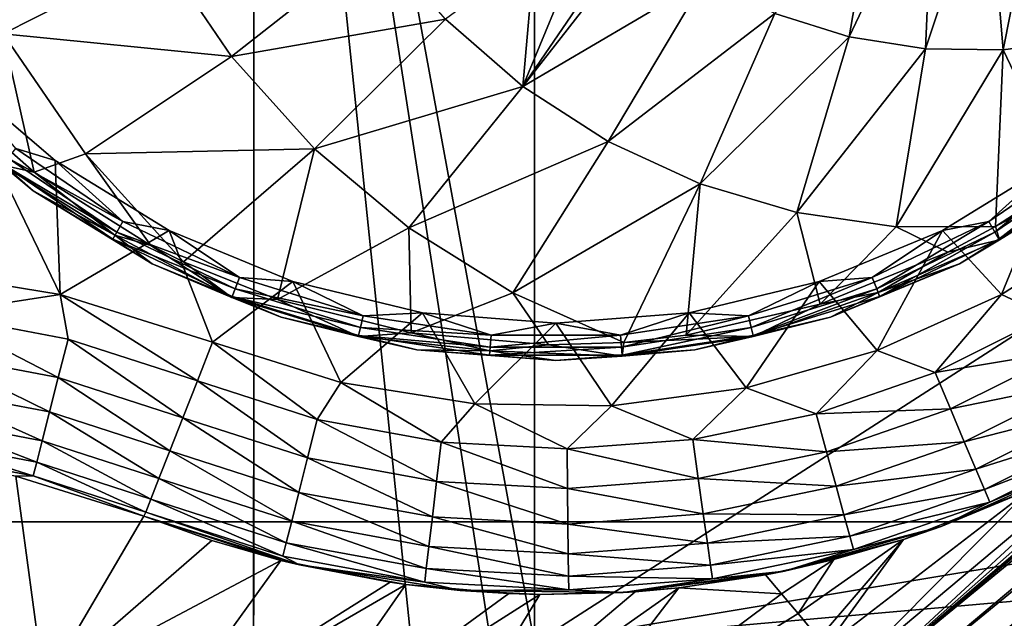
# Model space of a CAD drawing. Header units: metres. Extents: x -205 to 205, y -104 to 104.
# Tile 587 of 656: x -38.85 to -33.59, y -55.09 to -51.89. Entities that reach past the tile are written whole.
import ezdxf

# ---------------------------------------------------------------- set-up
doc = ezdxf.new("R2010")
doc.units = ezdxf.units.M
doc.layers.add('solid_01_2-CONSUMER_EHM_BOX_SW0001', color=7, linetype='CONTINUOUS')

msp = doc.modelspace()

# ---------------------------------------------------------------- linework, layer by layer
at = {"layer": 'solid_01_2-CONSUMER_EHM_BOX_SW0001'}
for points in [[(-200.010849, -74.958488), (-200.010773, 75.041512), (-0.010778, 75.04142)], [(-0.010849, -74.95858), (-200.010849, -74.958488), (-0.010778, 75.04142)], [(-38.274811, -42.903725, 75), (-39.041912, -42.738026, 75), (-63.60397, -54.56757, 75)], [(-37.500069, -42.958565, 75), (-38.274811, -42.903725, 75), (-63.60397, -54.56757, 75)], [(38.274673, -42.903759, 75), (-63.60397, -54.56757, 75), (63.596031, -54.576706, 75)], [(38.274673, -42.903759, 75), (37.499931, -42.958599, 75), (-63.60397, -54.56757, 75)], [(37.499931, -42.958599, 75), (-37.500069, -42.958565, 75), (-63.60397, -54.56757, 75)], [(-37.604473, -61.569439, 69), (-37.603432, -47.069439, 63.099998), (-36.104473, -61.569546, 69)], [(-37.603432, -47.069439, 69.5), (-37.603432, -47.069439, 63.099998), (-37.604473, -61.569439, 69)], [(-37.603432, -47.069439, 69.5), (-37.604473, -61.569439, 69), (-37.603539, -48.569439, 69.5)], [(-36.104015, -55.219547, 66.416206), (-37.603432, -47.069439, 63.099998), (-36.103432, -47.069546, 63.099998)], [(-36.104126, -56.719547, 67.02655), (-36.104473, -61.569546, 69), (-37.603432, -47.069439, 63.099998)], [(-36.104126, -56.719547, 67.02655), (-37.603432, -47.069439, 63.099998), (-36.104015, -55.219547, 66.416206)], [(-36.103432, -47.069546, 69.5), (-36.104015, -55.219547, 66.416206), (-36.103432, -47.069546, 63.099998)], [(-36.103432, -47.069546, 69.5), (-36.103539, -48.569546, 69.5), (-36.104015, -55.219547, 66.416206)], [(-34.368027, -55.450424, 1.911131), (-24.574684, -47.39373, 1.771438), (-24.654047, -47.299149, 1.911433)], [(-32.067661, -53.499565, 1.933451), (-34.368027, -55.450424, 1.911131), (-24.654047, -47.299149, 1.911433)], [(-34.368027, -55.450424, 1.911131), (-34.288628, -55.545044, 1.771182), (-24.574684, -47.39373, 1.771438)], [(-34.288628, -55.545044, 1.771182), (-24.479979, -47.506596, 1.656828), (-24.574684, -47.39373, 1.771438)], [(-34.288628, -55.545044, 1.771182), (-34.193897, -55.657944, 1.656628), (-24.479979, -47.506596, 1.656828)], [(-34.193897, -55.657944, 1.656628), (-34.087463, -55.784786, 1.571667), (-24.479979, -47.506596, 1.656828)], [(-34.087463, -55.784786, 1.571667), (-24.373343, -47.633678, 1.571667), (-24.479979, -47.506596, 1.656828)], [(-21.511244, -48.928989, 1.571667), (-24.373343, -47.633678, 1.571667), (-34.087463, -55.784786, 1.571667)], [(-38.915398, -48.490837, 72), (-37.603539, -48.569439, 72), (-54.604473, -61.568218, 72)], [(-37.603539, -48.569439, 72), (-37.604473, -61.569439, 72), (-54.604473, -61.568218, 72)], [(-37.604473, -61.569439, 69), (-37.604473, -61.569439, 72), (-37.603539, -48.569439, 72)], [(-37.603539, -48.569439, 69.5), (-37.604473, -61.569439, 69), (-37.603539, -48.569439, 72)], [(-36.104015, -55.219547, 72), (-36.103539, -48.569546, 72), (-25.75354, -48.57029, 72)], [(-36.104015, -55.219547, 66.416206), (-36.103539, -48.569546, 72), (-36.104015, -55.219547, 72)], [(-36.103539, -48.569546, 69.5), (-36.103539, -48.569546, 72), (-36.104015, -55.219547, 66.416206)], [(-36.104015, -55.219547, 72), (-25.75354, -48.57029, 72), (-28.771015, -54.002445, 72)], [(-21.511244, -48.928989, 1.571667), (-34.087463, -55.784786, 1.571667), (-22.253178, -49.394897, 1.571667)], [(-22.253178, -49.394897, 1.571667), (-34.087463, -55.784786, 1.571667), (-21.778702, -49.615971, 1.571667)], [(-21.778702, -49.615971, 1.571667), (-34.087463, -55.784786, 1.571667), (-21.323881, -49.86927, 1.571667)], [(-21.323881, -49.86927, 1.571667), (-34.087463, -55.784786, 1.571667), (-20.887512, -50.155415, 1.571667)], [(-20.887512, -50.155415, 1.571667), (-34.087463, -55.784786, 1.571667), (-20.473202, -50.472557, 1.571667)], [(-20.473202, -50.472557, 1.571667), (-34.087463, -55.784786, 1.571667), (-20.083591, -50.819954, 1.571667)], [(-20.083591, -50.819954, 1.571667), (-34.087463, -55.784786, 1.571667), (-19.720366, -51.194939, 1.571667)], [(-34.819309, -51.853031, 18.128479), (-34.423069, -51.977734, 18.003763), (-34.248013, -50.960945, 18.309879)], [(-34.423069, -51.977734, 18.003763), (-33.969139, -51.026829, 18.222107), (-34.248013, -50.960945, 18.309879)], [(-34.423069, -51.977734, 18.003763), (-34.014095, -52.04314, 17.87504), (-33.969139, -51.026829, 18.222107)], [(-34.014095, -52.04314, 17.87504), (-33.684151, -51.050262, 18.132406), (-33.969139, -51.026829, 18.222107)], [(-34.014095, -52.04314, 17.87504), (-33.600414, -52.047966, 17.744835), (-33.684151, -51.050262, 18.132406)], [(-33.600414, -52.047966, 17.744835), (-33.398891, -51.030754, 18.042622), (-33.684151, -51.050262, 18.132406)], [(-33.600414, -52.047966, 17.744835), (-33.190151, -51.992115, 17.615707), (-33.398891, -51.030754, 18.042622)], [(-19.720366, -51.194939, 1.571667), (-34.087463, -55.784786, 1.571667), (-19.385489, -51.595287, 1.571667)], [(-38.095959, -51.533218, 18.038321), (-39.293114, -51.263409, 17.674574), (-38.942005, -51.962631, 17.564064)], [(-36.166237, -52.243149, 18.055279), (-35.195026, -51.671478, 18.246735), (-35.538807, -51.43985, 18.354921)], [(-35.645309, -51.482452, 18.346447), (-36.166237, -52.243149, 18.055279), (-35.538807, -51.43985, 18.354921)], [(-36.940594, -51.468689, 18.299004), (-38.095959, -51.533218, 18.038321), (-37.721138, -52.084312, 17.920349)], [(-36.579163, -51.884212, 18.185246), (-36.940594, -51.468689, 18.299004), (-37.721138, -52.084312, 17.920349)], [(-35.645309, -51.482452, 18.346447), (-35.872139, -51.532776, 18.336422), (-36.166237, -52.243149, 18.055279)], [(-37.721138, -52.084312, 17.920349), (-38.095959, -51.533218, 18.038321), (-38.942005, -51.962631, 17.564064)], [(-36.104084, -51.533035, 18.33637), (-36.579163, -51.884212, 18.185246), (-36.166237, -52.243149, 18.055279)], [(-35.872139, -51.532776, 18.336422), (-36.104084, -51.533035, 18.33637), (-36.166237, -52.243149, 18.055279)], [(-19.385489, -51.595287, 1.571667), (-34.087463, -55.784786, 1.571667), (-19.08077, -52.018929, 1.571667)], [(-35.709805, -52.538551, 17.911619), (-35.195026, -51.671478, 18.246735), (-36.166237, -52.243149, 18.055279)], [(-35.709805, -52.538551, 17.911619), (-34.819309, -51.853031, 18.128479), (-35.195026, -51.671478, 18.246735)], [(-35.218693, -52.764713, 17.757044), (-34.819309, -51.853031, 18.128479), (-35.709805, -52.538551, 17.911619)], [(-35.218693, -52.764713, 17.757044), (-34.423069, -51.977734, 18.003763), (-34.819309, -51.853031, 18.128479)], [(-36.579163, -51.884212, 18.185246), (-37.721138, -52.084312, 17.920349), (-37.277733, -52.576275, 17.780788)], [(-36.166237, -52.243149, 18.055279), (-36.579163, -51.884212, 18.185246), (-37.277733, -52.576275, 17.780788)], [(-38.942005, -51.962631, 17.564064), (-39.330711, -52.216293, 17.260666), (-38.776703, -52.701317, 17.260666)], [(-38.502213, -52.604366, 17.425642), (-38.942005, -51.962631, 17.564064), (-38.776703, -52.701317, 17.260666)], [(-37.721138, -52.084312, 17.920349), (-38.942005, -51.962631, 17.564064), (-38.502213, -52.604366, 17.425642)], [(-34.702404, -52.917252, 17.594542), (-34.423069, -51.977734, 18.003763), (-35.218693, -52.764713, 17.757044)], [(-34.702404, -52.917252, 17.594542), (-34.014095, -52.04314, 17.87504), (-34.423069, -51.977734, 18.003763)], [(-19.08077, -52.018929, 1.571667), (-34.087463, -55.784786, 1.571667), (-18.808382, -52.463951, 1.571667)], [(-33.600414, -52.047966, 17.744835), (-33.265339, -52.74773, 17.260666), (-33.190151, -51.992115, 17.615707)], [(-34.170918, -52.993225, 17.427259), (-34.014095, -52.04314, 17.87504), (-34.702404, -52.917252, 17.594542)], [(-34.170918, -52.993225, 17.427259), (-33.600414, -52.047966, 17.744835), (-34.014095, -52.04314, 17.87504)], [(-34.170918, -52.993225, 17.427259), (-33.641407, -52.99157, 17.260666), (-33.600414, -52.047966, 17.744835)], [(-33.600414, -52.047966, 17.744835), (-33.641407, -52.99157, 17.260666), (-33.265339, -52.74773, 17.260666)], [(-37.277733, -52.576275, 17.780788), (-37.721138, -52.084312, 17.920349), (-38.502213, -52.604366, 17.425642)], [(-39.206589, -52.175953, 13.5), (-39.486389, -53.216251, 13.5), (-38.636677, -53.354607, 13.5)], [(-38.663651, -52.639648, 13.5), (-39.206589, -52.175953, 13.5), (-38.636677, -53.354607, 13.5)], [(-38.873817, -52.575623, 13.515164), (-39.206589, -52.175953, 13.5), (-38.663651, -52.639648, 13.5)], [(-38.944725, -52.664536, 17.160311), (-38.776703, -52.701317, 17.260666), (-39.330711, -52.216293, 17.260666)], [(-36.166237, -52.243149, 18.055279), (-37.277733, -52.576275, 17.780788), (-36.774132, -52.999802, 17.622282)], [(-35.709805, -52.538551, 17.911619), (-36.166237, -52.243149, 18.055279), (-36.774132, -52.999802, 17.622282)], [(-39.348053, -52.317333, 17.098219), (-38.781277, -52.801403, 17.098219), (-38.944725, -52.664536, 17.160311)], [(-38.781277, -52.801403, 13.7), (-38.781277, -52.801403, 17.098219), (-39.348053, -52.317333, 17.098219)], [(-39.348053, -52.317333, 13.7), (-38.781277, -52.801403, 13.7), (-39.348053, -52.317333, 17.098219)], [(-38.941395, -52.660358, 13.623464), (-38.781277, -52.801403, 13.7), (-39.348053, -52.317333, 13.7)], [(-18.808382, -52.463951, 1.571667), (-34.087463, -55.784786, 1.571667), (-18.569195, -52.927647, 1.571667)], [(-35.709805, -52.538551, 17.911619), (-36.774132, -52.999802, 17.622282), (-36.219864, -53.346878, 17.447828)], [(-35.218693, -52.764713, 17.757044), (-35.709805, -52.538551, 17.911619), (-36.219864, -53.346878, 17.447828)], [(-38.91433, -52.626419, 13.558523), (-38.873817, -52.575623, 13.515164), (-38.302505, -52.965134, 13.515164)], [(-38.302505, -52.965134, 13.515164), (-38.873817, -52.575623, 13.515164), (-38.663651, -52.639648, 13.5)], [(-37.277733, -52.576275, 17.780788), (-38.502213, -52.604366, 17.425642), (-37.978676, -53.179962, 17.260666)], [(-37.277733, -52.576275, 17.780788), (-37.978676, -53.179962, 17.260666), (-37.476044, -53.382069, 17.260666)], [(-36.774132, -52.999802, 17.622282), (-37.277733, -52.576275, 17.780788), (-37.476044, -53.382069, 17.260666)], [(-33.104801, -52.575623, 13.515164), (-33.676113, -52.965137, 13.515164), (-33.314651, -52.639423, 13.5)], [(-33.643627, -53.021408, 13.558523), (-33.676113, -52.965137, 13.515164), (-33.104801, -52.575623, 13.515164)], [(-33.643627, -53.021408, 13.558523), (-33.104801, -52.575623, 13.515164), (-33.064289, -52.626423, 13.558523)], [(-38.91433, -52.626419, 13.558523), (-38.334991, -53.021404, 13.558523), (-38.941395, -52.660358, 13.623464)], [(-38.91433, -52.626419, 13.558523), (-38.302505, -52.965134, 13.515164), (-38.334991, -53.021404, 13.558523)], [(-38.502213, -52.604366, 17.425642), (-38.776703, -52.701317, 17.260666), (-38.153305, -53.093163, 17.260666)], [(-38.054855, -53.012699, 13.5), (-38.663651, -52.639648, 13.5), (-38.636677, -53.354607, 13.5)], [(-38.302505, -52.965134, 13.515164), (-38.663651, -52.639648, 13.5), (-38.054855, -53.012699, 13.5)], [(-38.502213, -52.604366, 17.425642), (-38.153305, -53.093163, 17.260666), (-37.978676, -53.179962, 17.260666)], [(-33.314651, -52.639423, 13.5), (-33.923416, -53.012524, 13.5), (-33.6078, -53.354973, 13.5)], [(-33.676113, -52.965137, 13.515164), (-33.923416, -53.012524, 13.5), (-33.314651, -52.639423, 13.5)], [(-33.643627, -53.021408, 13.558523), (-33.064289, -52.626423, 13.558523), (-33.621922, -53.059002, 13.623464)], [(-33.064289, -52.626423, 13.558523), (-33.037224, -52.660362, 13.623464), (-33.621922, -53.059002, 13.623464)], [(-33.314651, -52.639423, 13.5), (-33.6078, -53.354973, 13.5), (-32.996208, -52.96373, 13.5)], [(-38.781277, -52.801403, 17.098219), (-38.344994, -53.038731, 17.216368), (-38.944725, -52.664536, 17.160311)], [(-38.944725, -52.664536, 17.160311), (-38.344994, -53.038731, 17.216368), (-38.776703, -52.701317, 17.260666)], [(-38.941395, -52.660358, 13.623464), (-38.356697, -53.058998, 13.623464), (-38.781277, -52.801403, 13.7)], [(-38.334991, -53.021404, 13.558523), (-38.356697, -53.058998, 13.623464), (-38.941395, -52.660358, 13.623464)], [(-38.344994, -53.038731, 17.216368), (-38.153305, -53.093163, 17.260666), (-38.776703, -52.701317, 17.260666)], [(-33.033894, -52.664539, 17.160311), (-33.265339, -52.74773, 17.260666), (-33.641407, -52.99157, 17.260666)], [(-33.619251, -53.063625, 17.160311), (-33.033894, -52.664539, 17.160311), (-33.641407, -52.99157, 17.260666)], [(-33.621922, -53.059002, 13.623464), (-33.037224, -52.660362, 13.623464), (-33.197323, -52.801392, 13.7)], [(-33.197323, -52.801392, 17.098219), (-33.033894, -52.664539, 17.160311), (-33.619251, -53.063625, 17.160311)], [(-38.781277, -52.801403, 17.098219), (-38.145748, -53.190849, 17.098219), (-38.344994, -53.038731, 17.216368)], [(-38.145748, -53.190849, 13.7), (-38.145748, -53.190849, 17.098219), (-38.781277, -52.801403, 17.098219)], [(-38.781277, -52.801403, 13.7), (-38.145748, -53.190849, 13.7), (-38.781277, -52.801403, 17.098219)], [(-38.356697, -53.058998, 13.623464), (-38.145748, -53.190849, 13.7), (-38.781277, -52.801403, 13.7)], [(-35.218693, -52.764713, 17.757044), (-36.219864, -53.346878, 17.447828), (-35.626141, -53.611076, 17.260666)], [(-35.218693, -52.764713, 17.757044), (-35.626141, -53.611076, 17.260666), (-35.293934, -53.573132, 17.260666)], [(-34.702404, -52.917252, 17.594542), (-35.218693, -52.764713, 17.757044), (-35.293934, -53.573132, 17.260666)], [(-33.832848, -53.190842, 17.098219), (-33.197323, -52.801392, 17.098219), (-33.619251, -53.063625, 17.160311)], [(-33.197323, -52.801392, 13.7), (-33.197323, -52.801392, 17.098219), (-33.832848, -53.190842, 17.098219)], [(-33.832848, -53.190842, 13.7), (-33.197323, -52.801392, 13.7), (-33.832848, -53.190842, 17.098219)], [(-33.621922, -53.059002, 13.623464), (-33.197323, -52.801392, 13.7), (-33.832848, -53.190842, 13.7)], [(-38.334991, -53.021404, 13.558523), (-38.302505, -52.965134, 13.515164), (-37.67952, -53.265148, 13.515164)], [(-37.67952, -53.265148, 13.515164), (-38.302505, -52.965134, 13.515164), (-38.054855, -53.012699, 13.5)], [(-34.702404, -52.917252, 17.594542), (-35.293934, -53.573132, 17.260666), (-34.576885, -53.406353, 17.260666)], [(-34.170918, -52.993225, 17.427259), (-34.702404, -52.917252, 17.594542), (-34.576885, -53.406353, 17.260666)], [(-33.676113, -52.965137, 13.515164), (-34.299099, -53.265152, 13.515164), (-33.923416, -53.012524, 13.5)], [(-34.27536, -53.325634, 13.558523), (-34.299099, -53.265152, 13.515164), (-33.676113, -52.965137, 13.515164)], [(-34.27536, -53.325634, 13.558523), (-33.676113, -52.965137, 13.515164), (-33.643627, -53.021408, 13.558523)], [(-18.569195, -52.927647, 1.571667), (-34.087463, -55.784786, 1.571667), (-18.36438, -53.407532, 1.571667)], [(-33.360767, -53.471378, 13.474928), (-32.996208, -52.96373, 13.5), (-33.6078, -53.354973, 13.5)], [(-38.054855, -53.012699, 13.5), (-38.636677, -53.354607, 13.5), (-37.822937, -53.61021, 13.5)], [(-38.334991, -53.021404, 13.558523), (-37.703259, -53.325634, 13.558523), (-38.356697, -53.058998, 13.623464)], [(-38.334991, -53.021404, 13.558523), (-37.67952, -53.265148, 13.515164), (-37.703259, -53.325634, 13.558523)], [(-37.395195, -53.285915, 13.5), (-38.054855, -53.012699, 13.5), (-37.822937, -53.61021, 13.5)], [(-37.67952, -53.265148, 13.515164), (-38.054855, -53.012699, 13.5), (-37.395195, -53.285915, 13.5)], [(-36.774132, -52.999802, 17.622282), (-37.476044, -53.382069, 17.260666), (-36.761791, -53.560852, 17.260666)], [(-36.219864, -53.346878, 17.447828), (-36.774132, -52.999802, 17.622282), (-36.761791, -53.560852, 17.260666)], [(-33.923416, -53.012524, 13.5), (-34.583054, -53.285797, 13.5), (-34.272388, -53.654541, 13.5)], [(-34.299099, -53.265152, 13.515164), (-34.583054, -53.285797, 13.5), (-33.923416, -53.012524, 13.5)], [(-34.170918, -52.993225, 17.427259), (-34.576885, -53.406353, 17.260666), (-33.895035, -53.128914, 17.260666)], [(-34.27536, -53.325634, 13.558523), (-33.643627, -53.021408, 13.558523), (-34.259502, -53.366043, 13.623464)], [(-33.923416, -53.012524, 13.5), (-34.272388, -53.654541, 13.5), (-33.6078, -53.354973, 13.5)], [(-33.643627, -53.021408, 13.558523), (-33.621922, -53.059002, 13.623464), (-34.259502, -53.366043, 13.623464)], [(-34.170918, -52.993225, 17.427259), (-33.895035, -53.128914, 17.260666), (-33.641407, -52.99157, 17.260666)], [(-33.619251, -53.063625, 17.160311), (-33.641407, -52.99157, 17.260666), (-33.895035, -53.128914, 17.260666)], [(-38.356697, -53.058998, 13.623464), (-37.719116, -53.366043, 13.623464), (-38.145748, -53.190849, 13.7)], [(-37.703259, -53.325634, 13.558523), (-37.719116, -53.366043, 13.623464), (-38.356697, -53.058998, 13.623464)], [(-38.145748, -53.190849, 17.098219), (-37.721069, -53.371014, 17.160311), (-38.344994, -53.038731, 17.216368)], [(-38.344994, -53.038731, 17.216368), (-37.721069, -53.371014, 17.160311), (-38.153305, -53.093163, 17.260666)], [(-33.832848, -53.190842, 17.098219), (-33.619251, -53.063625, 17.160311), (-34.268051, -53.344257, 17.216368)], [(-34.268051, -53.344257, 17.216368), (-33.619251, -53.063625, 17.160311), (-33.895035, -53.128914, 17.260666)], [(-34.259502, -53.366043, 13.623464), (-33.621922, -53.059002, 13.623464), (-33.832848, -53.190842, 13.7)], [(-37.721069, -53.371014, 17.160311), (-37.978676, -53.179962, 17.260666), (-38.153305, -53.093163, 17.260666)], [(-34.268051, -53.344257, 17.216368), (-33.895035, -53.128914, 17.260666), (-34.576885, -53.406353, 17.260666)], [(-39.307682, -53.458916, 13.47499), (-38.636677, -53.354607, 13.5), (-39.486389, -53.216251, 13.5)], [(-38.145748, -53.190849, 17.098219), (-37.457127, -53.476086, 17.098219), (-37.721069, -53.371014, 17.160311)], [(-37.457127, -53.476086, 13.7), (-37.457127, -53.476086, 17.098219), (-38.145748, -53.190849, 17.098219)], [(-38.145748, -53.190849, 13.7), (-37.457127, -53.476086, 13.7), (-38.145748, -53.190849, 17.098219)], [(-37.719116, -53.366043, 13.623464), (-37.457127, -53.476086, 13.7), (-38.145748, -53.190849, 13.7)], [(-37.721069, -53.371014, 17.160311), (-37.476044, -53.382069, 17.260666), (-37.978676, -53.179962, 17.260666)], [(-34.521469, -53.476078, 17.098219), (-33.832848, -53.190842, 17.098219), (-34.268051, -53.344257, 17.216368)], [(-33.832848, -53.190842, 13.7), (-33.832848, -53.190842, 17.098219), (-34.521469, -53.476078, 17.098219)], [(-34.521469, -53.476078, 13.7), (-33.832848, -53.190842, 13.7), (-34.521469, -53.476078, 17.098219)], [(-34.259502, -53.366043, 13.623464), (-33.832848, -53.190842, 13.7), (-34.521469, -53.476078, 13.7)], [(-37.703259, -53.325634, 13.558523), (-37.67952, -53.265148, 13.515164), (-37.01878, -53.46896, 13.515164)], [(-37.01878, -53.46896, 13.515164), (-37.67952, -53.265148, 13.515164), (-37.395195, -53.285915, 13.5)], [(-34.299099, -53.265152, 13.515164), (-34.959839, -53.468964, 13.515164), (-34.583054, -53.285797, 13.5)], [(-34.945381, -53.532307, 13.558523), (-34.959839, -53.468964, 13.515164), (-34.299099, -53.265152, 13.515164)], [(-34.945381, -53.532307, 13.558523), (-34.299099, -53.265152, 13.515164), (-34.27536, -53.325634, 13.558523)], [(-37.395195, -53.285915, 13.5), (-37.822937, -53.61021, 13.5), (-37.138279, -53.82476, 13.5)], [(-37.703259, -53.325634, 13.558523), (-37.033237, -53.532307, 13.558523), (-37.719116, -53.366043, 13.623464)], [(-37.703259, -53.325634, 13.558523), (-37.01878, -53.46896, 13.515164), (-37.033237, -53.532307, 13.558523)], [(-36.700916, -53.452572, 13.5), (-37.395195, -53.285915, 13.5), (-37.138279, -53.82476, 13.5)], [(-37.01878, -53.46896, 13.515164), (-37.395195, -53.285915, 13.5), (-36.700916, -53.452572, 13.5)], [(-34.583054, -53.285797, 13.5), (-35.277317, -53.452511, 13.5), (-34.971691, -53.853912, 13.5)], [(-34.959839, -53.468964, 13.515164), (-35.277317, -53.452511, 13.5), (-34.583054, -53.285797, 13.5)], [(-34.583054, -53.285797, 13.5), (-34.971691, -53.853912, 13.5), (-34.272388, -53.654541, 13.5)], [(-34.945381, -53.532307, 13.558523), (-34.27536, -53.325634, 13.558523), (-34.935722, -53.574631, 13.623464)], [(-34.27536, -53.325634, 13.558523), (-34.259502, -53.366043, 13.623464), (-34.935722, -53.574631, 13.623464)], [(-39.307682, -53.458916, 13.47499), (-38.594833, -53.593937, 13.474959), (-38.636677, -53.354607, 13.5)], [(-37.904541, -53.817226, 13.474928), (-37.822937, -53.61021, 13.5), (-38.636677, -53.354607, 13.5)], [(-38.594833, -53.593937, 13.474959), (-37.904541, -53.817226, 13.474928), (-38.636677, -53.354607, 13.5)], [(-37.457127, -53.476086, 17.098219), (-37.044086, -53.579838, 17.160311), (-37.721069, -53.371014, 17.160311)], [(-37.721069, -53.371014, 17.160311), (-37.044086, -53.579838, 17.160311), (-37.476044, -53.382069, 17.260666)], [(-37.719116, -53.366043, 13.623464), (-37.042896, -53.574627, 13.623464), (-37.457127, -53.476086, 13.7)], [(-37.033237, -53.532307, 13.558523), (-37.042896, -53.574627, 13.623464), (-37.719116, -53.366043, 13.623464)], [(-37.044086, -53.579838, 17.160311), (-36.761791, -53.560852, 17.260666), (-37.476044, -53.382069, 17.260666)], [(-36.219864, -53.346878, 17.447828), (-36.761791, -53.560852, 17.260666), (-36.028328, -53.625069, 17.260666)], [(-36.219864, -53.346878, 17.447828), (-36.028328, -53.625069, 17.260666), (-35.626141, -53.611076, 17.260666)], [(-34.935722, -53.574631, 13.623464), (-34.259502, -53.366043, 13.623464), (-34.521469, -53.476078, 13.7)], [(-34.521469, -53.476078, 17.098219), (-34.268051, -53.344257, 17.216368), (-34.934532, -53.579838, 17.160311)], [(-34.934532, -53.579838, 17.160311), (-34.268051, -53.344257, 17.216368), (-34.576885, -53.406353, 17.260666)], [(-33.963089, -53.771999, 13.474928), (-33.6078, -53.354973, 13.5), (-34.272388, -53.654541, 13.5)], [(-33.963089, -53.771999, 13.474928), (-33.360767, -53.471378, 13.474928), (-33.6078, -53.354973, 13.5)], [(-34.934532, -53.579838, 17.160311), (-34.576885, -53.406353, 17.260666), (-35.293934, -53.573132, 17.260666)], [(-18.36438, -53.407532, 1.571667), (-34.087463, -55.784786, 1.571667), (-18.195204, -53.900997, 1.571667)], [(-39.333889, -53.668873, 13.400993), (-38.647144, -53.798943, 13.400932), (-39.307682, -53.458916, 13.47499)], [(-38.647144, -53.798943, 13.400932), (-38.594833, -53.593937, 13.474959), (-39.307682, -53.458916, 13.47499)], [(-37.457127, -53.476086, 17.098219), (-36.732361, -53.650085, 17.098219), (-37.044086, -53.579838, 17.160311)], [(-36.732361, -53.650085, 13.7), (-36.732361, -53.650085, 17.098219), (-37.457127, -53.476086, 17.098219)], [(-37.457127, -53.476086, 13.7), (-36.732361, -53.650085, 13.7), (-37.457127, -53.476086, 17.098219)], [(-37.042896, -53.574627, 13.623464), (-36.732361, -53.650085, 13.7), (-37.457127, -53.476086, 13.7)], [(-36.700916, -53.452572, 13.5), (-37.138279, -53.82476, 13.5), (-36.421432, -53.939854, 13.5)], [(-37.033237, -53.532307, 13.558523), (-37.01878, -53.46896, 13.515164), (-36.335041, -53.572018, 13.515164)], [(-36.335041, -53.572018, 13.515164), (-37.01878, -53.46896, 13.515164), (-36.700916, -53.452572, 13.5)], [(-35.989113, -53.508564, 13.5), (-36.700916, -53.452572, 13.5), (-36.421432, -53.939854, 13.5)], [(-36.335041, -53.572018, 13.515164), (-36.700916, -53.452572, 13.5), (-35.989113, -53.508564, 13.5)], [(-35.277317, -53.452511, 13.5), (-35.989113, -53.508564, 13.5), (-35.692513, -53.949749, 13.5)], [(-35.643578, -53.572018, 13.515164), (-35.989113, -53.508564, 13.5), (-35.277317, -53.452511, 13.5)], [(-35.277317, -53.452511, 13.5), (-35.692513, -53.949749, 13.5), (-34.971691, -53.853912, 13.5)], [(-34.959839, -53.468964, 13.515164), (-35.643578, -53.572018, 13.515164), (-35.277317, -53.452511, 13.5)], [(-35.638721, -53.63681, 13.558523), (-35.643578, -53.572018, 13.515164), (-34.959839, -53.468964, 13.515164)], [(-35.638721, -53.63681, 13.558523), (-34.959839, -53.468964, 13.515164), (-34.945381, -53.532307, 13.558523)], [(-35.246235, -53.650082, 17.098219), (-34.521469, -53.476078, 17.098219), (-34.934532, -53.579838, 17.160311)], [(-34.521469, -53.476078, 13.7), (-34.521469, -53.476078, 17.098219), (-35.246235, -53.650082, 17.098219)], [(-35.246235, -53.650082, 13.7), (-34.521469, -53.476078, 13.7), (-35.246235, -53.650082, 17.098219)], [(-34.935722, -53.574631, 13.623464), (-34.521469, -53.476078, 13.7), (-35.246235, -53.650082, 13.7)], [(-33.254288, -53.654194, 13.400871), (-33.360767, -53.471378, 13.474928), (-33.963089, -53.771999, 13.474928)], [(-37.033237, -53.532307, 13.558523), (-36.339897, -53.63681, 13.558523), (-37.042896, -53.574627, 13.623464)], [(-37.033237, -53.532307, 13.558523), (-36.335041, -53.572018, 13.515164), (-36.339897, -53.63681, 13.558523)], [(-35.989113, -53.508564, 13.5), (-36.421432, -53.939854, 13.5), (-35.692513, -53.949749, 13.5)], [(-35.643578, -53.572018, 13.515164), (-36.335041, -53.572018, 13.515164), (-35.989113, -53.508564, 13.5)], [(-35.638721, -53.63681, 13.558523), (-34.945381, -53.532307, 13.558523), (-35.635479, -53.680099, 13.623464)], [(-34.945381, -53.532307, 13.558523), (-34.935722, -53.574631, 13.623464), (-35.635479, -53.680099, 13.623464)], [(-32.067661, -53.499565, 1.933451), (-32.393902, -53.762009, 1.94626), (-34.368027, -55.450424, 1.911131)], [(-38.647144, -53.798943, 13.400932), (-37.982128, -54.01405, 13.400871), (-38.594833, -53.593937, 13.474959)], [(-37.982128, -54.01405, 13.400871), (-37.904541, -53.817226, 13.474928), (-38.594833, -53.593937, 13.474959)], [(-37.044086, -53.579838, 17.160311), (-36.341393, -53.656761, 17.216368), (-36.761791, -53.560852, 17.260666)], [(-36.732361, -53.650085, 17.098219), (-36.341393, -53.656761, 17.216368), (-37.044086, -53.579838, 17.160311)], [(-37.042896, -53.574627, 13.623464), (-36.34314, -53.680099, 13.623464), (-36.732361, -53.650085, 13.7)], [(-36.339897, -53.63681, 13.558523), (-36.34314, -53.680099, 13.623464), (-37.042896, -53.574627, 13.623464)], [(-36.341393, -53.656761, 17.216368), (-36.028328, -53.625069, 17.260666), (-36.761791, -53.560852, 17.260666)], [(-36.339897, -53.63681, 13.558523), (-36.335041, -53.572018, 13.515164), (-35.643578, -53.572018, 13.515164)], [(-36.339897, -53.63681, 13.558523), (-35.643578, -53.572018, 13.515164), (-35.638721, -53.63681, 13.558523)], [(-35.635479, -53.680099, 13.623464), (-34.935722, -53.574631, 13.623464), (-35.246235, -53.650082, 13.7)], [(-35.246235, -53.650082, 17.098219), (-34.934532, -53.579838, 17.160311), (-35.635078, -53.685429, 17.160311)], [(-35.635078, -53.685429, 17.160311), (-34.934532, -53.579838, 17.160311), (-35.626141, -53.611076, 17.260666)], [(-34.934532, -53.579838, 17.160311), (-35.293934, -53.573132, 17.260666), (-35.626141, -53.611076, 17.260666)], [(-37.26366, -54.02322, 13.474928), (-37.822937, -53.61021, 13.5), (-37.904541, -53.817226, 13.474928)], [(-37.26366, -54.02322, 13.474928), (-37.138279, -53.82476, 13.5), (-37.822937, -53.61021, 13.5)], [(-36.732361, -53.650085, 17.098219), (-35.989296, -53.708565, 17.098219), (-36.341393, -53.656761, 17.216368)], [(-35.989296, -53.708565, 13.7), (-35.989296, -53.708565, 17.098219), (-36.732361, -53.650085, 17.098219)], [(-36.732361, -53.650085, 13.7), (-35.989296, -53.708565, 13.7), (-36.732361, -53.650085, 17.098219)], [(-36.34314, -53.680099, 13.623464), (-35.989296, -53.708565, 13.7), (-36.732361, -53.650085, 13.7)], [(-35.638721, -53.63681, 13.558523), (-35.635479, -53.680099, 13.623464), (-36.34314, -53.680099, 13.623464)], [(-36.339897, -53.63681, 13.558523), (-35.638721, -53.63681, 13.558523), (-36.34314, -53.680099, 13.623464)], [(-36.341393, -53.656761, 17.216368), (-35.635078, -53.685429, 17.160311), (-36.028328, -53.625069, 17.260666)], [(-35.635078, -53.685429, 17.160311), (-35.626141, -53.611076, 17.260666), (-36.028328, -53.625069, 17.260666)], [(-35.989296, -53.708565, 17.098219), (-35.246235, -53.650082, 17.098219), (-35.635078, -53.685429, 17.160311)], [(-35.246235, -53.650082, 13.7), (-35.246235, -53.650082, 17.098219), (-35.989296, -53.708565, 17.098219)], [(-35.989296, -53.708565, 13.7), (-35.246235, -53.650082, 13.7), (-35.989296, -53.708565, 17.098219)], [(-35.635479, -53.680099, 13.623464), (-35.246235, -53.650082, 13.7), (-35.989296, -53.708565, 13.7)], [(-39.357395, -53.857201, 13.281727), (-38.694061, -53.982822, 13.281639), (-39.333889, -53.668873, 13.400993)], [(-38.694061, -53.982822, 13.281639), (-38.647144, -53.798943, 13.400932), (-39.333889, -53.668873, 13.400993)], [(-36.34314, -53.680099, 13.623464), (-35.635479, -53.680099, 13.623464), (-35.989296, -53.708565, 13.7)], [(-35.989296, -53.708565, 17.098219), (-35.635078, -53.685429, 17.160311), (-36.341393, -53.656761, 17.216368)], [(-34.599072, -53.992645, 13.474928), (-34.272388, -53.654541, 13.5), (-34.971691, -53.853912, 13.5)], [(-34.599072, -53.992645, 13.474928), (-33.963089, -53.771999, 13.474928), (-34.272388, -53.654541, 13.5)], [(-33.881004, -53.966991, 13.400871), (-33.254288, -53.654194, 13.400871), (-33.963089, -53.771999, 13.474928)], [(-33.158779, -53.818161, 13.281551), (-33.254288, -53.654194, 13.400871), (-33.881004, -53.966991, 13.400871)], [(-38.694061, -53.982822, 13.281639), (-38.051716, -54.190586, 13.281551), (-38.647144, -53.798943, 13.400932)], [(-38.051716, -54.190586, 13.281551), (-37.982128, -54.01405, 13.400871), (-38.647144, -53.798943, 13.400932)], [(-33.881004, -53.966991, 13.400871), (-33.963089, -53.771999, 13.474928), (-34.599072, -53.992645, 13.474928)], [(-32.393902, -53.762009, 1.94626), (-32.693405, -53.972248, 1.996769), (-34.368027, -55.450424, 1.911131)], [(-39.377022, -54.014435, 13.123182), (-38.733234, -54.136337, 13.123073), (-39.357395, -53.857201, 13.281727)], [(-38.733234, -54.136337, 13.123073), (-38.694061, -53.982822, 13.281639), (-39.357395, -53.857201, 13.281727)], [(-37.315285, -54.22839, 13.400871), (-37.904541, -53.817226, 13.474928), (-37.982128, -54.01405, 13.400871)], [(-37.315285, -54.22839, 13.400871), (-37.26366, -54.02322, 13.474928), (-37.904541, -53.817226, 13.474928)], [(-37.26366, -54.02322, 13.474928), (-36.601608, -54.145065, 13.474928), (-37.138279, -53.82476, 13.5)], [(-36.601608, -54.145065, 13.474928), (-36.421432, -53.939854, 13.5), (-37.138279, -53.82476, 13.5)], [(-35.258152, -54.12965, 13.474928), (-34.971691, -53.853912, 13.5), (-35.692513, -53.949749, 13.5)], [(-35.258152, -54.12965, 13.474928), (-34.599072, -53.992645, 13.474928), (-34.971691, -53.853912, 13.5)], [(-33.807384, -54.141884, 13.281551), (-33.158779, -53.818161, 13.281551), (-33.881004, -53.966991, 13.400871)], [(-33.079052, -53.955048, 13.122963), (-33.158779, -53.818161, 13.281551), (-33.807384, -54.141884, 13.281551)], [(-18.195204, -53.900997, 1.571667), (-34.087463, -55.784786, 1.571667), (-18.063431, -54.405499, 1.571667)], [(-36.601608, -54.145065, 13.474928), (-35.929382, -54.18074, 13.474928), (-36.421432, -53.939854, 13.5)], [(-35.929382, -54.18074, 13.474928), (-35.692513, -53.949749, 13.5), (-36.421432, -53.939854, 13.5)], [(-35.929382, -54.18074, 13.474928), (-35.258152, -54.12965, 13.474928), (-35.692513, -53.949749, 13.5)], [(-34.542751, -54.196575, 13.400871), (-33.881004, -53.966991, 13.400871), (-34.599072, -53.992645, 13.474928)], [(-33.807384, -54.141884, 13.281551), (-33.881004, -53.966991, 13.400871), (-34.542751, -54.196575, 13.400871)], [(-33.745926, -54.287884, 13.122963), (-33.079052, -53.955048, 13.122963), (-33.807384, -54.141884, 13.281551)], [(-33.019104, -54.057968, 12.933075), (-33.079052, -53.955048, 13.122963), (-33.745926, -54.287884, 13.122963)], [(-39.391781, -54.132679, 12.933328), (-38.762688, -54.251774, 12.933201), (-39.377022, -54.014435, 13.123182)], [(-38.762688, -54.251774, 12.933201), (-38.733234, -54.136337, 13.123073), (-39.377022, -54.014435, 13.123182)], [(-38.733234, -54.136337, 13.123073), (-38.10981, -54.337959, 13.122963), (-38.694061, -53.982822, 13.281639)], [(-38.10981, -54.337959, 13.122963), (-38.051716, -54.190586, 13.281551), (-38.694061, -53.982822, 13.281639)], [(-37.361588, -54.412411, 13.281551), (-37.982128, -54.01405, 13.400871), (-38.051716, -54.190586, 13.281551)], [(-37.361588, -54.412411, 13.281551), (-37.315285, -54.22839, 13.400871), (-37.982128, -54.01405, 13.400871)], [(-36.104015, -55.219547, 72), (-28.771015, -54.002445, 72), (-29.025429, -54.595139, 72)], [(-34.542751, -54.196575, 13.400871), (-34.599072, -53.992645, 13.474928), (-35.258152, -54.12965, 13.474928)], [(-32.693405, -53.972248, 1.996769), (-32.932522, -54.121513, 2.071429), (-34.368027, -55.450424, 1.911131)], [(-37.315285, -54.22839, 13.400871), (-36.626415, -54.355171, 13.400871), (-37.26366, -54.02322, 13.474928)], [(-36.626415, -54.355171, 13.400871), (-36.601608, -54.145065, 13.474928), (-37.26366, -54.02322, 13.474928)], [(-33.699715, -54.397663, 12.933075), (-33.019104, -54.057968, 12.933075), (-33.745926, -54.287884, 13.122963)], [(-33.699715, -54.397663, 12.933075), (-32.981949, -54.121754, 12.721427), (-33.019104, -54.057968, 12.933075)], [(-32.932522, -54.121513, 2.071429), (-34.429272, -55.377434, 2.071429), (-34.368027, -55.450424, 1.911131)], [(-33.45821, -54.39856, 2.303808), (-34.429272, -55.377434, 2.071429), (-32.932522, -54.121513, 2.071429)], [(-33.699715, -54.397663, 12.933075), (-33.671074, -54.465698, 12.721427), (-32.981949, -54.121754, 12.721427)], [(-32.981949, -54.121754, 12.721427), (-33.671074, -54.465698, 12.721427), (-33.138187, -54.237873, 12.5)], [(-39.391781, -54.132679, 12.933328), (-39.400932, -54.20599, 12.721701), (-38.780945, -54.32333, 12.721563)], [(-39.391781, -54.132679, 12.933328), (-38.780945, -54.32333, 12.721563), (-38.762688, -54.251774, 12.933201)], [(-38.762688, -54.251774, 12.933201), (-38.153488, -54.448769, 12.933075), (-38.733234, -54.136337, 13.123073)], [(-38.153488, -54.448769, 12.933075), (-38.10981, -54.337959, 13.122963), (-38.733234, -54.136337, 13.123073)], [(-36.626415, -54.355171, 13.400871), (-35.926956, -54.392292, 13.400871), (-36.601608, -54.145065, 13.474928)], [(-35.926956, -54.392292, 13.400871), (-35.929382, -54.18074, 13.474928), (-36.601608, -54.145065, 13.474928)], [(-35.228535, -54.33913, 13.400871), (-35.258152, -54.12965, 13.474928), (-35.929382, -54.18074, 13.474928)], [(-35.228535, -54.33913, 13.400871), (-34.542751, -54.196575, 13.400871), (-35.258152, -54.12965, 13.474928)], [(-34.492241, -54.379482, 13.281551), (-33.807384, -54.141884, 13.281551), (-34.542751, -54.196575, 13.400871)], [(-33.745926, -54.287884, 13.122963), (-33.807384, -54.141884, 13.281551), (-34.492241, -54.379482, 13.281551)], [(-39.5825, -54.211651, 3.5), (-40.054409, -55.971306, 3.5), (-38.722691, -55.447464, 3.5)], [(-39.5825, -54.211651, 3.5), (-38.722691, -55.447464, 3.5), (-38.874252, -54.326004, 3.5)], [(-38.780945, -54.32333, 12.721563), (-39.400932, -54.20599, 12.721701), (-38.874252, -54.326004, 12.5)], [(-37.400242, -54.566032, 13.122963), (-38.051716, -54.190586, 13.281551), (-38.10981, -54.337959, 13.122963)], [(-37.400242, -54.566032, 13.122963), (-37.361588, -54.412411, 13.281551), (-38.051716, -54.190586, 13.281551)], [(-37.361588, -54.412411, 13.281551), (-36.648663, -54.543617, 13.281551), (-37.315285, -54.22839, 13.400871)], [(-36.648663, -54.543617, 13.281551), (-36.626415, -54.355171, 13.400871), (-37.315285, -54.22839, 13.400871)], [(-35.926956, -54.392292, 13.400871), (-35.228535, -54.33913, 13.400871), (-35.929382, -54.18074, 13.474928)], [(-34.492241, -54.379482, 13.281551), (-34.542751, -54.196575, 13.400871), (-35.228535, -54.33913, 13.400871)], [(-38.762688, -54.251774, 12.933201), (-38.780945, -54.32333, 12.721563), (-38.180561, -54.517445, 12.721427)], [(-38.762688, -54.251774, 12.933201), (-38.180561, -54.517445, 12.721427), (-38.153488, -54.448769, 12.933075)], [(-33.138187, -54.237873, 12.5), (-33.931549, -54.594666, 12.5), (-33.45821, -54.39856, 2.303808)], [(-33.671074, -54.465698, 12.721427), (-33.931549, -54.594666, 12.5), (-33.138187, -54.237873, 12.5)], [(-38.780945, -54.32333, 12.721563), (-38.874252, -54.326004, 12.5), (-38.189663, -54.540539, 12.5)], [(-38.874252, -54.326004, 3.5), (-38.722691, -55.447464, 3.5), (-38.189663, -54.540539, 3.5)], [(-38.189663, -54.540539, 3.5), (-38.189663, -54.540539, 12.5), (-38.874252, -54.326004, 12.5)], [(-38.874252, -54.326004, 3.5), (-38.189663, -54.540539, 3.5), (-38.874252, -54.326004, 12.5)], [(-38.180561, -54.517445, 12.721427), (-38.780945, -54.32333, 12.721563), (-38.189663, -54.540539, 12.5)], [(-34.450069, -54.532177, 13.122963), (-33.745926, -54.287884, 13.122963), (-34.492241, -54.379482, 13.281551)], [(-33.699715, -54.397663, 12.933075), (-33.745926, -54.287884, 13.122963), (-34.450069, -54.532177, 13.122963)], [(-37.429306, -54.681538, 12.933075), (-38.10981, -54.337959, 13.122963), (-38.153488, -54.448769, 12.933075)], [(-37.429306, -54.681538, 12.933075), (-37.400242, -54.566032, 13.122963), (-38.10981, -54.337959, 13.122963)], [(-36.648663, -54.543617, 13.281551), (-35.924778, -54.582035, 13.281551), (-36.626415, -54.355171, 13.400871)], [(-35.924778, -54.582035, 13.281551), (-35.926956, -54.392292, 13.400871), (-36.626415, -54.355171, 13.400871)], [(-35.201969, -54.52702, 13.281551), (-35.228535, -54.33913, 13.400871), (-35.926956, -54.392292, 13.400871)], [(-35.201969, -54.52702, 13.281551), (-34.492241, -54.379482, 13.281551), (-35.228535, -54.33913, 13.400871)], [(-34.450069, -54.532177, 13.122963), (-34.492241, -54.379482, 13.281551), (-35.201969, -54.52702, 13.281551)], [(-37.400242, -54.566032, 13.122963), (-36.667233, -54.700935, 13.122963), (-37.361588, -54.412411, 13.281551)], [(-36.667233, -54.700935, 13.122963), (-36.648663, -54.543617, 13.281551), (-37.361588, -54.412411, 13.281551)], [(-35.924778, -54.582035, 13.281551), (-35.201969, -54.52702, 13.281551), (-35.926956, -54.392292, 13.400871)], [(-33.45821, -54.39856, 2.303808), (-34.547504, -55.23653, 2.394661), (-34.429272, -55.377434, 2.071429)], [(-34.13232, -54.663963, 2.62118), (-34.547504, -55.23653, 2.394661), (-33.45821, -54.39856, 2.303808)], [(-34.418365, -54.646988, 12.933075), (-33.699715, -54.397663, 12.933075), (-34.450069, -54.532177, 13.122963)], [(-34.418365, -54.646988, 12.933075), (-33.671074, -54.465698, 12.721427), (-33.699715, -54.397663, 12.933075)], [(-33.931549, -54.594666, 12.5), (-34.13232, -54.663963, 2.62118), (-33.45821, -54.39856, 2.303808)], [(-18.063431, -54.405499, 1.571667), (-34.087463, -55.784786, 1.571667), (-17.96874, -54.918358, 1.571667)], [(-37.447319, -54.753124, 12.721427), (-38.153488, -54.448769, 12.933075), (-38.180561, -54.517445, 12.721427)], [(-37.429306, -54.681538, 12.933075), (-38.153488, -54.448769, 12.933075), (-37.447319, -54.753124, 12.721427)], [(-34.418365, -54.646988, 12.933075), (-34.398716, -54.718143, 12.721427), (-33.671074, -54.465698, 12.721427)], [(-33.671074, -54.465698, 12.721427), (-34.398716, -54.718143, 12.721427), (-33.931549, -54.594666, 12.5)], [(-37.827526, -54.67004, 3.5), (-38.189663, -54.540539, 3.5), (-38.722691, -55.447464, 3.5)], [(-37.359375, -54.800045, 12.5), (-38.180561, -54.517445, 12.721427), (-38.189663, -54.540539, 12.5)], [(-37.827526, -54.67004, 3.5), (-37.45789, -54.776062, 3.5), (-38.189663, -54.540539, 12.5)], [(-37.359375, -54.800045, 12.5), (-38.189663, -54.540539, 12.5), (-37.45789, -54.776062, 3.5)], [(-37.827526, -54.67004, 3.5), (-38.189663, -54.540539, 12.5), (-38.189663, -54.540539, 3.5)], [(-37.447319, -54.753124, 12.721427), (-38.180561, -54.517445, 12.721427), (-37.359375, -54.800045, 12.5)], [(-36.667233, -54.700935, 13.122963), (-35.922962, -54.740433, 13.122963), (-36.648663, -54.543617, 13.281551)], [(-35.922962, -54.740433, 13.122963), (-35.924778, -54.582035, 13.281551), (-36.648663, -54.543617, 13.281551)], [(-35.17979, -54.683868, 13.122963), (-35.201969, -54.52702, 13.281551), (-35.924778, -54.582035, 13.281551)], [(-35.17979, -54.683868, 13.122963), (-34.450069, -54.532177, 13.122963), (-35.201969, -54.52702, 13.281551)], [(-34.418365, -54.646988, 12.933075), (-34.450069, -54.532177, 13.122963), (-35.17979, -54.683868, 13.122963)], [(-63.60397, -54.56757, 75), (-63.528271, -55.733059, 75), (63.596031, -54.576706, 75)], [(-63.528271, -55.733059, 75), (63.520164, -55.74218, 75), (63.596031, -54.576706, 75)], [(-37.429306, -54.681538, 12.933075), (-36.681198, -54.819221, 12.933075), (-37.400242, -54.566032, 13.122963)], [(-36.681198, -54.819221, 12.933075), (-36.667233, -54.700935, 13.122963), (-37.400242, -54.566032, 13.122963)], [(-36.104015, -55.219547, 72), (-29.025429, -54.595139, 72), (-29.187317, -55.220043, 72)], [(-35.922962, -54.740433, 13.122963), (-35.17979, -54.683868, 13.122963), (-35.924778, -54.582035, 13.281551)], [(-33.931549, -54.594666, 12.5), (-34.768166, -54.832985, 12.5), (-34.13232, -54.663963, 2.62118)], [(-34.398716, -54.718143, 12.721427), (-34.768166, -54.832985, 12.5), (-33.931549, -54.594666, 12.5)], [(-35.163116, -54.801804, 12.933075), (-34.418365, -54.646988, 12.933075), (-35.17979, -54.683868, 13.122963)], [(-35.163116, -54.801804, 12.933075), (-34.398716, -54.718143, 12.721427), (-34.418365, -54.646988, 12.933075)], [(-37.827526, -54.67004, 3.5), (-38.722691, -55.447464, 3.5), (-37.45789, -54.776062, 3.5)], [(-37.429306, -54.681538, 12.933075), (-37.447319, -54.753124, 12.721427), (-36.689854, -54.892532, 12.721427)], [(-37.429306, -54.681538, 12.933075), (-36.689854, -54.892532, 12.721427), (-36.681198, -54.819221, 12.933075)], [(-36.681198, -54.819221, 12.933075), (-35.921597, -54.859531, 12.933075), (-36.667233, -54.700935, 13.122963)], [(-35.921597, -54.859531, 12.933075), (-35.922962, -54.740433, 13.122963), (-36.667233, -54.700935, 13.122963)], [(-35.163116, -54.801804, 12.933075), (-35.17979, -54.683868, 13.122963), (-35.922962, -54.740433, 13.122963)], [(-34.768166, -54.832985, 12.5), (-34.504559, -54.771954, 2.788731), (-34.13232, -54.663963, 2.62118)], [(-34.13232, -54.663963, 2.62118), (-34.695251, -55.060448, 2.68703), (-34.583549, -55.193573, 2.474663)], [(-34.504559, -54.771954, 2.788731), (-34.695251, -55.060448, 2.68703), (-34.13232, -54.663963, 2.62118)], [(-34.13232, -54.663963, 2.62118), (-34.583549, -55.193573, 2.474663), (-34.547504, -55.23653, 2.394661)], [(-36.689854, -54.892532, 12.721427), (-37.447319, -54.753124, 12.721427), (-37.359375, -54.800045, 12.5)], [(-35.921597, -54.859531, 12.933075), (-35.163116, -54.801804, 12.933075), (-35.922962, -54.740433, 13.122963)], [(-35.163116, -54.801804, 12.933075), (-35.152782, -54.874893, 12.721427), (-34.398716, -54.718143, 12.721427)], [(-34.398716, -54.718143, 12.721427), (-35.152782, -54.874893, 12.721427), (-34.768166, -54.832985, 12.5)], [(-37.45789, -54.776062, 3.5), (-38.722691, -55.447464, 3.5), (-38.096054, -55.661644, 3.45631)], [(-36.875183, -54.892807, 3.466299), (-37.45789, -54.776062, 3.5), (-38.096054, -55.661644, 3.45631)], [(-37.359375, -54.800045, 12.5), (-37.45789, -54.776062, 3.5), (-36.875183, -54.892807, 3.466299)], [(-37.359375, -54.800045, 12.5), (-36.875183, -54.892807, 3.466299), (-36.791298, -54.904724, 3.456349)], [(-36.500282, -54.936768, 12.5), (-37.359375, -54.800045, 12.5), (-36.791298, -54.904724, 3.456349)], [(-36.689854, -54.892532, 12.721427), (-37.359375, -54.800045, 12.5), (-36.500282, -54.936768, 12.5)], [(-35.921597, -54.859531, 12.933075), (-35.152782, -54.874893, 12.721427), (-35.163116, -54.801804, 12.933075)], [(-34.504559, -54.771954, 2.788731), (-34.869244, -54.853092, 2.942064), (-34.783768, -54.95496, 2.826262)], [(-34.768166, -54.832985, 12.5), (-34.869244, -54.853092, 2.942064), (-34.504559, -54.771954, 2.788731)], [(-34.504559, -54.771954, 2.788731), (-34.783768, -54.95496, 2.826262), (-34.695251, -55.060448, 2.68703)], [(-36.681198, -54.819221, 12.933075), (-36.689854, -54.892532, 12.721427), (-35.92075, -54.933346, 12.721427)], [(-36.681198, -54.819221, 12.933075), (-35.92075, -54.933346, 12.721427), (-35.921597, -54.859531, 12.933075)], [(-35.921597, -54.859531, 12.933075), (-35.92075, -54.933346, 12.721427), (-35.152782, -54.874893, 12.721427)], [(-34.768166, -54.832985, 12.5), (-35.630455, -54.947823, 12.5), (-34.869244, -54.853092, 2.942064)], [(-35.152782, -54.874893, 12.721427), (-35.630455, -54.947823, 12.5), (-34.768166, -54.832985, 12.5)], [(-35.630455, -54.947823, 12.5), (-35.332844, -54.922543, 3.11359), (-34.869244, -54.853092, 2.942064)], [(-34.869244, -54.853092, 2.942064), (-35.332844, -54.922543, 3.11359), (-34.783768, -54.95496, 2.826262)], [(-36.875183, -54.892807, 3.466299), (-38.096054, -55.661644, 3.45631), (-36.791298, -54.904724, 3.456349)], [(-36.791298, -54.904724, 3.456349), (-38.096054, -55.661644, 3.45631), (-37.42688, -55.817596, 3.325905)], [(-36.239586, -54.953342, 3.362932), (-36.791298, -54.904724, 3.456349), (-37.42688, -55.817596, 3.325905)], [(-36.500282, -54.936768, 12.5), (-36.791298, -54.904724, 3.456349), (-36.239586, -54.953342, 3.362932)], [(-35.92075, -54.933346, 12.721427), (-36.689854, -54.892532, 12.721427), (-36.500282, -54.936768, 12.5)], [(-35.152782, -54.874893, 12.721427), (-35.92075, -54.933346, 12.721427), (-35.630455, -54.947823, 12.5)], [(-36.239586, -54.953342, 3.362932), (-37.42688, -55.817596, 3.325905), (-36.074135, -54.957966, 3.326006)], [(-36.074135, -54.957966, 3.326006), (-37.42688, -55.817596, 3.325905), (-36.590611, -55.810356, 3.113388)], [(-35.332844, -54.922543, 3.11359), (-36.590611, -55.810356, 3.113388), (-36.114933, -55.946651, 2.826262)], [(-35.565212, -54.943558, 3.188303), (-36.590611, -55.810356, 3.113388), (-35.332844, -54.922543, 3.11359)], [(-35.565212, -54.943558, 3.188303), (-36.074135, -54.957966, 3.326006), (-36.590611, -55.810356, 3.113388)], [(-35.92075, -54.933346, 12.721427), (-36.500282, -54.936768, 12.5), (-35.630455, -54.947823, 12.5)], [(-36.500282, -54.936768, 12.5), (-36.239586, -54.953342, 3.362932), (-36.074135, -54.957966, 3.326006)], [(-35.630455, -54.947823, 12.5), (-36.500282, -54.936768, 12.5), (-36.074135, -54.957966, 3.326006)], [(-35.332844, -54.922543, 3.11359), (-36.114933, -55.946651, 2.826262), (-34.783768, -54.95496, 2.826262)], [(-34.695251, -55.060448, 2.68703), (-34.783768, -54.95496, 2.826262), (-36.114933, -55.946651, 2.826262)], [(-35.630455, -54.947823, 12.5), (-36.074135, -54.957966, 3.326006), (-35.565212, -54.943558, 3.188303)], [(-35.630455, -54.947823, 12.5), (-35.565212, -54.943558, 3.188303), (-35.332844, -54.922543, 3.11359)], [(-17.96874, -54.918358, 1.571667), (-34.087463, -55.784786, 1.571667), (-17.911428, -55.435608, 1.571667)], [(-34.583549, -55.193573, 2.474663), (-34.695251, -55.060448, 2.68703), (-36.114933, -55.946651, 2.826262)]]:
    msp.add_3dface(points, dxfattribs=at)

doc.saveas('drawing.dxf')
